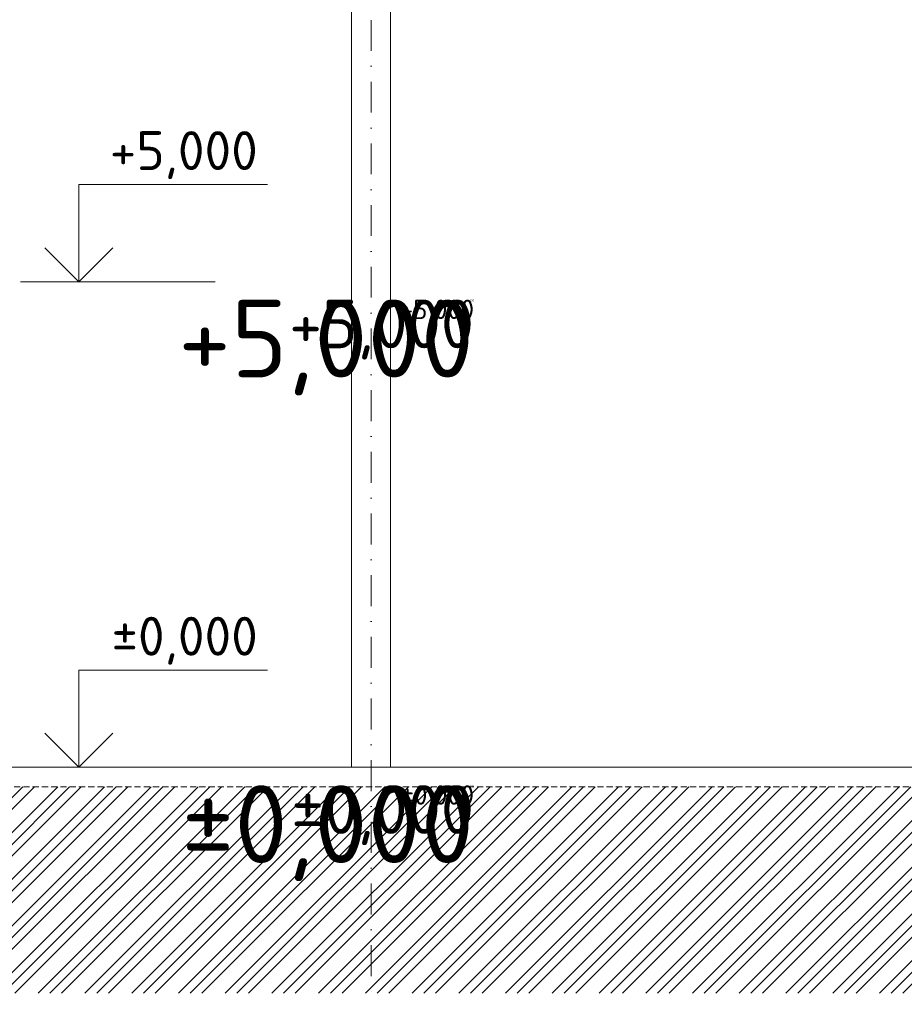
# Model space of a CAD drawing. Header units: millimetres. Extents: x -725694 to 5289369, y -1488057 to 2187451.
# Tile 76 of 656: x 8385 to 17487, y -47075 to -36938. Entities that reach past the tile are written whole.
import ezdxf
from ezdxf.enums import TextEntityAlignment as Align

# ---------------------------------------------------------------- set-up
doc = ezdxf.new("R2010")
doc.units = ezdxf.units.MM
doc.linetypes.add('DASHDOT', pattern=[25.4, 12.7, -6.35, 0, -6.35])
doc.linetypes.add('HIDDEN', pattern=[9.525, 6.35, -3.175])
for name, color, linetype in [('0 @ 1', 7, 'Continuous'), ('0 @ 10', 7, 'Continuous'), ('0 @ 100', 7, 'Continuous'), ('0 @ 200', 7, 'Continuous'), ('0 @ 250 (1)', 7, 'Continuous'), ('0 @ 250 (2)', 7, 'Continuous'), ('0 @ 400', 7, 'Continuous')]:
    doc.layers.add(name, color=color, linetype=linetype)
for name, color, linetype, lineweight in [('A99_N_kce-pohl', 1, 'Continuous', 9), ('A99_N_koty-200-vysk', 6, 'Continuous', 9), ('A99_S_kce-pohl', 7, 'Continuous', 5), ('A99_S_kce-rez-sil', 7, 'Continuous', 15), ('A99_S_sraf', 252, 'Continuous', 9)]:
    doc.layers.add(name, color=color, linetype=linetype, lineweight=lineweight)
doc.styles.add('A99_kota', font='isocpeur.ttf', dxfattribs={"height": 2})

# ---------------------------------------------------------------- blocks, each defined once
blk = doc.blocks.new('*U24')
at = {"color": 0, "linetype": 'ByBlock', "lineweight": -2}
blk.add_line((-3, 0), (7, 0), dxfattribs=at)
for points in [[(0, 0), (0, 5), (0, 5), (9.7, 5)], [(-1.75, 1.75), (0, 0), (1.75, 1.75)]]:
    blk.add_lwpolyline(points, dxfattribs=at)
at = {"color": 0, "linetype": 'ByBlock', "lineweight": -2, "style": 'A99_kota'}
for tag, p in [('VYSKA', (9.2, 7.75)), ('POPIS', (9.2, 4.5))]:
    blk.add_attdef(tag, text='', height=2, dxfattribs=at).set_placement(p, align=Align.TOP_RIGHT)
blk = doc.blocks.new('*U6546')
at = {"layer": 'A99_N_koty-200-vysk', "lineweight": 5}
ref = blk.add_blockref('*U24', (8995, -44635), dxfattribs=dict(at, xscale=200, yscale=200, zscale=200))
ref.add_attrib('VYSKA', '±0,000', dxfattribs={"layer": '0 @ 200', "color": 0, "linetype": 'ByBlock', "lineweight": -2, "height": 400, "style": 'A99_kota'}).set_placement((10835, -43085), align=Align.TOP_RIGHT)
ref = blk.add_blockref('*U24', (8995, -44635), dxfattribs=dict(at, xscale=200, yscale=200, zscale=200))
ref.add_attrib('VYSKA', '±0,000', dxfattribs={"layer": '0 @ 100', "color": 0, "linetype": 'ByBlock', "lineweight": -2, "height": 200, "style": 'A99_kota'}).set_placement((13060, -44820), align=Align.TOP_RIGHT)
ref = blk.add_blockref('*U24', (8995, -44635), dxfattribs=dict(at, xscale=200, yscale=200, zscale=200))
ref.add_attrib('VYSKA', '±0,000', dxfattribs={"layer": '0 @ 1', "color": 0, "linetype": 'ByBlock', "lineweight": -2, "height": 2, "style": 'A99_kota'}).set_placement((13060, -44820), align=Align.TOP_RIGHT)
ref = blk.add_blockref('*U24', (8995, -44635), dxfattribs=dict(at, xscale=200, yscale=200, zscale=200))
ref.add_attrib('VYSKA', '±0,000', dxfattribs={"layer": '0 @ 400', "color": 0, "linetype": 'ByBlock', "lineweight": -2, "height": 800, "style": 'A99_kota'}).set_placement((13060, -44820), align=Align.TOP_RIGHT)
ref = blk.add_blockref('*U24', (8995, -44635), dxfattribs=dict(at, xscale=200, yscale=200, zscale=200))
ref.add_attrib('VYSKA', '±0,000', dxfattribs={"layer": '0 @ 10', "color": 0, "linetype": 'ByBlock', "lineweight": -2, "height": 20, "style": 'A99_kota'}).set_placement((13060, -44820), align=Align.TOP_RIGHT)
ref = blk.add_blockref('*U24', (8995, -44635), dxfattribs=dict(at, xscale=200, yscale=200, zscale=200))
ref.add_attrib('VYSKA', '±0,000', dxfattribs={"layer": '0 @ 250 (1)', "color": 0, "linetype": 'ByBlock', "lineweight": -2, "height": 500, "style": 'A99_kota'}).set_placement((13060, -44820), align=Align.TOP_RIGHT)
ref = blk.add_blockref('*U24', (8995, -44635), dxfattribs=dict(at, xscale=200, yscale=200, zscale=200))
ref.add_attrib('VYSKA', '±0,000', dxfattribs={"layer": '0 @ 250 (2)', "color": 0, "linetype": 'ByBlock', "lineweight": -2, "height": 500, "style": 'A99_kota'}).set_placement((13060, -44820), align=Align.TOP_RIGHT)
blk = doc.blocks.new('*U36')
at = {"color": 0, "linetype": 'ByBlock', "lineweight": -2}
blk.add_line((-3, 0), (7, 0), dxfattribs=at)
for points in [[(0, 0), (0, 5), (0, 5), (9.7, 5)], [(-1.75, 1.75), (0, 0), (1.75, 1.75)]]:
    blk.add_lwpolyline(points, dxfattribs=at)
at = {"color": 0, "linetype": 'ByBlock', "lineweight": -2, "style": 'A99_kota'}
for tag, p in [('VYSKA', (9.2, 7.75)), ('POPIS', (9.2, 4.5))]:
    blk.add_attdef(tag, text='', height=2, dxfattribs=at).set_placement(p, align=Align.TOP_RIGHT)
blk = doc.blocks.new('*U6547')
at = {"layer": 'A99_N_koty-200-vysk', "lineweight": 5}
ref = blk.add_blockref('*U36', (8995, -39635), dxfattribs=dict(at, xscale=200, yscale=200, zscale=200))
ref.add_attrib('VYSKA', '+5,000', dxfattribs={"layer": '0 @ 200', "color": 0, "linetype": 'ByBlock', "lineweight": -2, "height": 400, "style": 'A99_kota'}).set_placement((10835, -38085), align=Align.TOP_RIGHT)
ref = blk.add_blockref('*U36', (8995, -39635), dxfattribs=dict(at, xscale=200, yscale=200, zscale=200))
ref.add_attrib('VYSKA', '+5,000', dxfattribs={"layer": '0 @ 100', "color": 0, "linetype": 'ByBlock', "lineweight": -2, "height": 200, "style": 'A99_kota'}).set_placement((13060, -39820), align=Align.TOP_RIGHT)
ref = blk.add_blockref('*U36', (8995, -39635), dxfattribs=dict(at, xscale=200, yscale=200, zscale=200))
ref.add_attrib('VYSKA', '+5,000', dxfattribs={"layer": '0 @ 1', "color": 0, "linetype": 'ByBlock', "lineweight": -2, "height": 2, "style": 'A99_kota'}).set_placement((13060, -39820), align=Align.TOP_RIGHT)
ref = blk.add_blockref('*U36', (8995, -39635), dxfattribs=dict(at, xscale=200, yscale=200, zscale=200))
ref.add_attrib('VYSKA', '+5,000', dxfattribs={"layer": '0 @ 400', "color": 0, "linetype": 'ByBlock', "lineweight": -2, "height": 800, "style": 'A99_kota'}).set_placement((13060, -39820), align=Align.TOP_RIGHT)
ref = blk.add_blockref('*U36', (8995, -39635), dxfattribs=dict(at, xscale=200, yscale=200, zscale=200))
ref.add_attrib('VYSKA', '+5,000', dxfattribs={"layer": '0 @ 10', "color": 0, "linetype": 'ByBlock', "lineweight": -2, "height": 20, "style": 'A99_kota'}).set_placement((13060, -39820), align=Align.TOP_RIGHT)
ref = blk.add_blockref('*U36', (8995, -39635), dxfattribs=dict(at, xscale=200, yscale=200, zscale=200))
ref.add_attrib('VYSKA', '+5,000', dxfattribs={"layer": '0 @ 250 (1)', "color": 0, "linetype": 'ByBlock', "lineweight": -2, "height": 500, "style": 'A99_kota'}).set_placement((13060, -39820), align=Align.TOP_RIGHT)
ref = blk.add_blockref('*U36', (8995, -39635), dxfattribs=dict(at, xscale=200, yscale=200, zscale=200))
ref.add_attrib('VYSKA', '+5,000', dxfattribs={"layer": '0 @ 250 (2)', "color": 0, "linetype": 'ByBlock', "lineweight": -2, "height": 500, "style": 'A99_kota'}).set_placement((13060, -39820), align=Align.TOP_RIGHT)

msp = doc.modelspace()

# ---------------------------------------------------------------- hatches: boundary and pattern name
at = {"layer": 'A99_S_sraf', "linetype": 'Continuous', "lineweight": 0}
h = msp.add_hatch(dxfattribs=at)
h.set_pattern_fill('ZEM_PUVODNI', color=256, scale=85, angle=180)
h.set_pattern_definition([(225, (0, 0), (240.4163, -240.4163), []), (225, (-120.2, 1e-14), (240.4163, -240.4163), []), (225, (-240.4, 3e-14), (240.4163, -240.4163), [])])
h.paths.add_polyline_path([(5750, -44835.1), (-646.9, -45035), (-4963.8, -45035), (-4963.8, -46960), (155112.5, -46960), (155112.5, -44835)])

# ---------------------------------------------------------------- linework, layer by layer
at = {"layer": 'A99_N_kce-pohl', "color": 1, "linetype": 'DASHDOT', "lineweight": 5, "ltscale": 25}
msp.add_line((12000, -28685), (12000, -47075), dxfattribs=at)
at = {"layer": 'A99_S_kce-pohl', "linetype": 'Continuous'}
for p, q in [((11800, -44635), (11800, -33515)), ((12200, -44635), (12200, -33515))]:
    msp.add_line(p, q, dxfattribs=at)
at = {"layer": 'A99_S_kce-rez-sil', "linetype": 'Continuous'}
msp.add_line((5450, -44635), (150800, -44635), dxfattribs=at)
at = {"layer": 'A99_S_kce-rez-sil', "color": 7, "linetype": 'HIDDEN', "lineweight": 5, "ltscale": 10}
msp.add_line((5756.2, -44834.9), (151100, -44835), dxfattribs=at)

# ---------------------------------------------------------------- block references
at = {"layer": 'A99_N_kce-pohl', "color": 3, "linetype": 'Continuous', "lineweight": 0}
for name in ['*U6547', '*U6546']:
    msp.add_blockref(name, (0, 0), dxfattribs=at)

doc.saveas('drawing.dxf')
